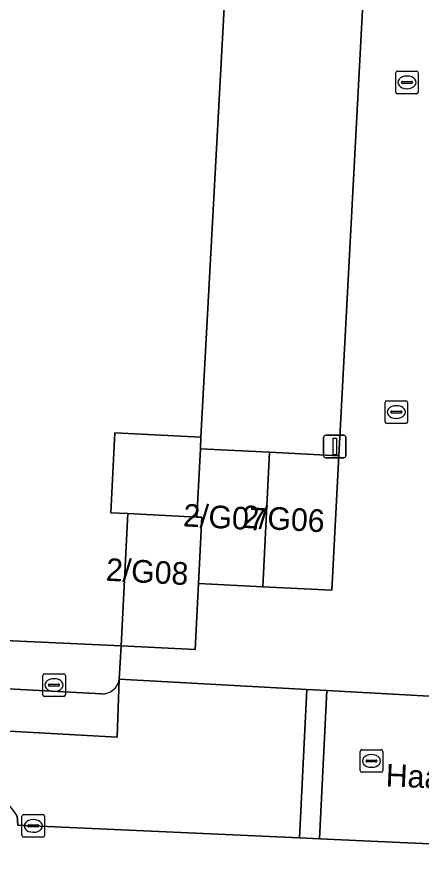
# Model space of a CAD drawing. Extents: x 162989 to 165008, y 383432 to 384338.
# Drawn here: x 164734.32 to 164752.22, y 383668.13 to 383705.86 of the extents above; entities that cross this region are included whole.
import ezdxf

# ---------------------------------------------------------------- set-up
doc = ezdxf.new("R2010")
doc.units = 0
for name, color, linetype in [('IMGEO_Erf', 7, 'Continuous'), ('IMGEO_Kolk', 7, 'Continuous'), ('IMGEO_Lichtmast', 7, 'Continuous'), ('IMGEO_Muur', 7, 'Continuous'), ('IMGEO_Openbare_ruimte_label', 7, 'Continuous'), ('IMGEO_Pand', 7, 'Continuous'), ('IMGEO_Pand_nummerreeks', 7, 'Continuous'), ('IMGEO_Parkeervlak_open', 7, 'Continuous'), ('IMGEO_Rijbaan_lokaal_open', 7, 'Continuous'), ('IMGEO_Rioolput', 7, 'Continuous'), ('IMGEO_Voetpad_open', 7, 'Continuous')]:
    doc.layers.add(name, color=color, linetype=linetype)

msp = doc.modelspace()

# ---------------------------------------------------------------- linework, layer by layer
at = {"layer": 'IMGEO_Erf'}
msp.add_lwpolyline([(164717.712, 383679.309), (164727.9, 383678.547), (164732.497, 383678.338), (164738.919, 383678.045), (164739.214, 383683.898), (164738.463, 383683.935), (164738.641, 383687.466), (164742.453, 383687.274), (164743.517, 383707.111), (164744.733, 383707.042), (164745.109, 383713.632), (164749.991, 383713.353), (164751.689, 383746.003)], dxfattribs=at)
at = {"layer": 'IMGEO_Kolk'}
for p, q in [((164751.064, 383702.543), (164751.064, 383703.395)), ((164751.139, 383703.469), (164751.991, 383703.469)), ((164751.552, 383703.249), (164751.577, 383703.249)), ((164752.065, 383703.395), (164752.065, 383702.543)), ((164751.323, 383702.963), (164751.323, 383702.975)), ((164751.761, 383702.926), (164751.363, 383702.926)), ((164751.366, 383703.012), (164751.764, 383703.012)), ((164751.807, 383702.975), (164751.807, 383702.963)), ((164751.575, 383702.689), (164751.55, 383702.689)), ((164751.991, 383702.469), (164751.139, 383702.469)), ((164750.592, 383687.961), (164750.592, 383688.813)), ((164750.667, 383688.887), (164751.519, 383688.887)), ((164751.08, 383688.667), (164751.105, 383688.667)), ((164751.593, 383688.813), (164751.593, 383687.961)), ((164750.851, 383688.381), (164750.851, 383688.393)), ((164751.289, 383688.344), (164750.891, 383688.344)), ((164750.894, 383688.43), (164751.292, 383688.43)), ((164751.335, 383688.393), (164751.335, 383688.381)), ((164751.519, 383687.887), (164750.667, 383687.887)), ((164751.103, 383688.107), (164751.078, 383688.107)), ((164735.456, 383675.884), (164735.456, 383676.736)), ((164735.531, 383676.81), (164736.383, 383676.81)), ((164735.944, 383676.59), (164735.969, 383676.59)), ((164736.457, 383676.736), (164736.457, 383675.884)), ((164735.715, 383676.304), (164735.715, 383676.316)), ((164736.153, 383676.267), (164735.755, 383676.267)), ((164735.758, 383676.353), (164736.156, 383676.353)), ((164736.199, 383676.316), (164736.199, 383676.304)), ((164736.383, 383675.81), (164735.531, 383675.81)), ((164735.967, 383676.03), (164735.942, 383676.03)), ((164734.54, 383669.654), (164734.54, 383670.506)), ((164734.615, 383670.58), (164735.467, 383670.58)), ((164735.541, 383670.506), (164735.541, 383669.654)), ((164734.799, 383670.074), (164734.799, 383670.086)), ((164734.842, 383670.123), (164735.24, 383670.123)), ((164735.028, 383670.36), (164735.053, 383670.36)), ((164735.283, 383670.086), (164735.283, 383670.074)), ((164735.237, 383670.037), (164734.839, 383670.037)), ((164735.051, 383669.8), (164735.026, 383669.8)), ((164735.467, 383669.58), (164734.615, 383669.58))]:
    msp.add_line(p, q, dxfattribs=at)
for points in [[(164751.064, 383702.543), (164751.064, 383703.395)], [(164751.139, 383703.469), (164751.991, 383703.469)], [(164752.065, 383703.395), (164752.065, 383702.543)], [(164751.991, 383702.469), (164751.139, 383702.469)], [(164750.592, 383687.961), (164750.592, 383688.813)], [(164750.667, 383688.887), (164751.519, 383688.887)], [(164751.593, 383688.813), (164751.593, 383687.961)], [(164751.519, 383687.887), (164750.667, 383687.887)], [(164735.456, 383675.884), (164735.456, 383676.736)], [(164735.531, 383676.81), (164736.383, 383676.81)], [(164736.457, 383676.736), (164736.457, 383675.884)], [(164736.383, 383675.81), (164735.531, 383675.81)], [(164734.54, 383669.654), (164734.54, 383670.506)], [(164734.615, 383670.58), (164735.467, 383670.58)], [(164735.541, 383670.506), (164735.541, 383669.654)], [(164735.467, 383669.58), (164734.615, 383669.58)]]:
    msp.add_lwpolyline(points, dxfattribs=at)
for centre, radius, start, end in [((164751.141, 383703.393), 0.0765, 91.552, 178.448), ((164751.141, 383703.393), 0.0765, 91.552, 178.448), ((164751.989, 383703.393), 0.0765, 1.552, 88.448), ((164751.989, 383703.393), 0.0765, 1.552, 88.448), ((164751.363, 383702.972), 0.0403, 85.8775, 175.7526), ((164751.36, 383702.962), 0.0366, 178.938, 274.7102), ((164751.764, 383702.969), 0.043, 264.8664, 352.4533), ((164751.768, 383702.974), 0.0386, 1.7309, 96.639), ((164751.141, 383702.545), 0.0765, 181.552, 268.448), ((164751.141, 383702.545), 0.0765, 181.552, 268.448), ((164751.989, 383702.545), 0.0765, 271.552, 358.448), ((164751.989, 383702.545), 0.0765, 271.552, 358.448), ((164750.669, 383688.811), 0.0765, 91.552, 178.448), ((164750.669, 383688.811), 0.0765, 91.552, 178.448), ((164751.517, 383688.811), 0.0765, 1.552, 88.448), ((164751.517, 383688.811), 0.0765, 1.552, 88.448), ((164750.891, 383688.39), 0.0403, 85.8775, 175.7526), ((164750.888, 383688.38), 0.0366, 178.938, 274.7102), ((164751.292, 383688.387), 0.043, 264.8664, 352.4533), ((164751.296, 383688.392), 0.0386, 1.7309, 96.639), ((164750.669, 383687.963), 0.0765, 181.552, 268.448), ((164750.669, 383687.963), 0.0765, 181.552, 268.448), ((164751.517, 383687.963), 0.0765, 271.552, 358.448), ((164751.517, 383687.963), 0.0765, 271.552, 358.448), ((164735.533, 383676.734), 0.0765, 91.552, 178.448), ((164735.533, 383676.734), 0.0765, 91.552, 178.448), ((164736.381, 383676.734), 0.0765, 1.552, 88.448), ((164736.381, 383676.734), 0.0765, 1.552, 88.448), ((164735.755, 383676.313), 0.0403, 85.8775, 175.7526), ((164735.752, 383676.303), 0.0366, 178.938, 274.7102), ((164736.156, 383676.31), 0.043, 264.8664, 352.4533), ((164736.16, 383676.315), 0.0386, 1.7309, 96.639), ((164735.533, 383675.886), 0.0765, 181.552, 268.448), ((164735.533, 383675.886), 0.0765, 181.552, 268.448), ((164736.381, 383675.886), 0.0765, 271.552, 358.448), ((164736.381, 383675.886), 0.0765, 271.552, 358.448), ((164734.617, 383670.504), 0.0765, 91.552, 178.448), ((164734.617, 383670.504), 0.0765, 91.552, 178.448), ((164735.465, 383670.504), 0.0765, 1.552, 88.448), ((164735.465, 383670.504), 0.0765, 1.552, 88.448), ((164734.839, 383670.083), 0.0403, 85.8775, 175.7526), ((164734.836, 383670.073), 0.0366, 178.938, 274.7102), ((164735.24, 383670.08), 0.043, 264.8664, 352.4533), ((164735.244, 383670.085), 0.0386, 1.7309, 96.639), ((164734.617, 383669.656), 0.0765, 181.552, 268.448), ((164734.617, 383669.656), 0.0765, 181.552, 268.448), ((164735.465, 383669.656), 0.0765, 271.552, 358.448), ((164735.465, 383669.656), 0.0765, 271.552, 358.448)]:
    msp.add_arc(centre, radius, start, end, dxfattribs=at)
for centre, major_axis, ratio, start_param, end_param in [((164751.551, 383702.969), (-0.387, 0.002), 0.722429, 4.712389, 7.853982), ((164751.576, 383702.969), (-0.39, 0.002), 0.717154, 1.570796, 4.712389), ((164751.079, 383688.387), (-0.387, 0.002), 0.722429, 4.712389, 7.853982), ((164751.104, 383688.387), (-0.39, 0.002), 0.717154, 1.570796, 4.712389), ((164735.943, 383676.31), (-0.387, 0.002), 0.722429, 4.712389, 7.853982), ((164735.968, 383676.31), (-0.39, 0.002), 0.717154, 1.570796, 4.712389), ((164735.027, 383670.08), (-0.387, 0.002), 0.722429, 4.712389, 7.853982), ((164735.052, 383670.08), (-0.39, 0.002), 0.717154, 1.570796, 4.712389)]:
    msp.add_ellipse(centre, major_axis=major_axis, ratio=ratio, start_param=start_param, end_param=end_param, dxfattribs=at)
at = {"layer": 'IMGEO_Lichtmast'}
for p, q in [((164747.876, 383686.464), (164747.876, 383687.264)), ((164747.876, 383687.264), (164747.876, 383686.464)), ((164747.976, 383687.364), (164748.766, 383687.364)), ((164748.766, 383687.364), (164747.976, 383687.364)), ((164748.866, 383687.264), (164748.866, 383686.464)), ((164748.866, 383686.464), (164748.866, 383687.264)), ((164748.766, 383686.364), (164747.976, 383686.364)), ((164747.976, 383686.364), (164748.766, 383686.364))]:
    msp.add_line(p, q, dxfattribs=at)
msp.add_lwpolyline([(164748.296, 383687.239), (164748.446, 383687.239), (164748.446, 383686.489), (164748.296, 383686.489), (164748.296, 383687.239)], dxfattribs=at)
for centre, start, end in [((164747.976, 383687.264), 90, 180), ((164747.976, 383687.264), 90, 180), ((164748.766, 383687.264), 0, 90), ((164748.766, 383687.264), 360, 90), ((164747.976, 383686.464), 180, 270), ((164747.976, 383686.464), 180, 270), ((164748.766, 383686.464), 270, 0), ((164748.766, 383686.464), 270, 0)]:
    msp.add_arc(centre, 0.1, start, end, dxfattribs=at)
at = {"layer": 'IMGEO_Muur'}
msp.add_lwpolyline([(164732.497, 383678.338), (164738.919, 383678.045)], dxfattribs=at)
at = {"layer": 'IMGEO_Pand'}
for points in [[(164739.214, 383683.898), (164742.274, 383683.744), (164742.427, 383686.762), (164742.453, 383687.274), (164738.641, 383687.466), (164738.463, 383683.935)], [(164742.351, 383680.802), (164745.187, 383680.659), (164745.488, 383686.608), (164742.427, 383686.762), (164742.274, 383683.744), (164742.499, 383683.732)], [(164745.187, 383680.659), (164748.248, 383680.504), (164748.548, 383686.453), (164745.488, 383686.608)], [(164739.214, 383683.898), (164738.919, 383678.045), (164742.203, 383677.879), (164742.351, 383680.802), (164742.499, 383683.732), (164742.274, 383683.744)]]:
    msp.add_lwpolyline(points, close=True, dxfattribs=at)
at = {"layer": 'IMGEO_Parkeervlak_open'}
msp.add_lwpolyline([(164745.488, 383686.608), (164748.548, 383686.453), (164749.625, 383706.757), (164744.733, 383707.042), (164743.517, 383707.111), (164742.453, 383687.274), (164742.427, 383686.762)], close=True, dxfattribs=at)
for points in [[(164738.055, 383675.923), (164717.137, 383677.05)], [(164716.485, 383676.55), (164716.422, 383675.25), (164738.755, 383673.998), (164738.841, 383676.566)]]:
    msp.add_lwpolyline(points, dxfattribs=at)
msp.add_arc((164738.094, 383676.678), 0.756, 267.059, 351.5119, dxfattribs=at)
at = {"layer": 'IMGEO_Rijbaan_lokaal_open'}
for points in [[(164738.919, 383678.045), (164738.841, 383676.566), (164747.135, 383676.112), (164748.024, 383676.063), (164767.739, 383674.984), (164768.055, 383676.529), (164765.066, 383676.686), (164761.766, 383676.86), (164761.919, 383679.762), (164759.214, 383679.904), (164756.199, 383680.063), (164753.185, 383680.221), (164753.497, 383686.165), (164756.43, 383686.011), (164757.075, 383698.978), (164763.255, 383698.67), (164763.659, 383706.018), (164751.796, 383706.643), (164749.625, 383706.757), (164748.548, 383686.453), (164748.248, 383680.504), (164745.187, 383680.659), (164742.351, 383680.802), (164742.203, 383677.879)], [(164747.135, 383676.112), (164746.804, 383669.546), (164747.693, 383669.506), (164748.024, 383676.063)], [(164747.693, 383669.506), (164763.932, 383668.77), (164773.986, 383668.17), (164774.305, 383674.114), (164768.328, 383674.503), (164767.954, 383674.607), (164767.739, 383674.984), (164748.024, 383676.063)]]:
    msp.add_lwpolyline(points, close=True, dxfattribs=at)
for points in [[(164747.135, 383676.112), (164738.841, 383676.566), (164738.755, 383673.998), (164716.422, 383675.25), (164716.485, 383676.55)], [(164734.322, 383670.51), (164734.351, 383670.11), (164746.804, 383669.546), (164747.135, 383676.112)]]:
    msp.add_lwpolyline(points, dxfattribs=at)
msp.add_arc((164733.053, 383669.905), 1.406, 25.4741, 80.5392, dxfattribs=at)
at = {"layer": 'IMGEO_Rioolput'}
for p, q in [((164749.57, 383673.452), (164750.422, 383673.452)), ((164749.495, 383672.526), (164749.495, 383673.378)), ((164749.983, 383673.232), (164750.008, 383673.232)), ((164750.496, 383673.378), (164750.496, 383672.526)), ((164749.754, 383672.946), (164749.754, 383672.958)), ((164750.192, 383672.909), (164749.794, 383672.909)), ((164749.797, 383672.995), (164750.195, 383672.995)), ((164750.238, 383672.958), (164750.238, 383672.946)), ((164750.422, 383672.452), (164749.57, 383672.452)), ((164750.006, 383672.672), (164749.981, 383672.672))]:
    msp.add_line(p, q, dxfattribs=at)
for points in [[(164749.57, 383673.452), (164750.422, 383673.452)], [(164749.495, 383672.526), (164749.495, 383673.378)], [(164750.496, 383673.378), (164750.496, 383672.526)], [(164750.422, 383672.452), (164749.57, 383672.452)]]:
    msp.add_lwpolyline(points, dxfattribs=at)
for centre, radius, start, end in [((164749.572, 383673.376), 0.0765, 91.552, 178.448), ((164749.572, 383673.376), 0.0765, 91.552, 178.448), ((164750.42, 383673.376), 0.0765, 1.552, 88.448), ((164750.42, 383673.376), 0.0765, 1.552, 88.448), ((164749.794, 383672.955), 0.0403, 85.8775, 175.7526), ((164749.791, 383672.945), 0.0366, 178.938, 274.7102), ((164750.195, 383672.952), 0.043, 264.8664, 352.4533), ((164750.199, 383672.957), 0.0386, 1.7309, 96.639), ((164749.572, 383672.528), 0.0765, 181.552, 268.448), ((164749.572, 383672.528), 0.0765, 181.552, 268.448), ((164750.42, 383672.528), 0.0765, 271.552, 358.448), ((164750.42, 383672.528), 0.0765, 271.552, 358.448)]:
    msp.add_arc(centre, radius, start, end, dxfattribs=at)
for centre, major_axis, ratio, start_param, end_param in [((164749.982, 383672.952), (-0.387, 0.002), 0.722429, 4.712389, 7.853982), ((164750.007, 383672.952), (-0.39, 0.002), 0.717154, 1.570796, 4.712389)]:
    msp.add_ellipse(centre, major_axis=major_axis, ratio=ratio, start_param=start_param, end_param=end_param, dxfattribs=at)
at = {"layer": 'IMGEO_Voetpad_open'}
for points in [[(164738.919, 383678.045), (164732.497, 383678.338), (164727.9, 383678.547), (164717.712, 383679.309)], [(164738.841, 383676.566), (164738.919, 383678.045)], [(164717.137, 383677.05), (164738.055, 383675.923)], [(164774.625, 383668.132), (164773.986, 383668.17), (164763.932, 383668.77), (164747.693, 383669.506), (164746.804, 383669.546), (164734.351, 383670.11), (164734.322, 383670.51)]]:
    msp.add_lwpolyline(points, dxfattribs=at)
for centre, radius, start, end in [((164738.094, 383676.678), 0.756, 267.059, 351.5119), ((164733.053, 383669.905), 1.406, 25.4741, 80.5392)]:
    msp.add_arc(centre, radius, start, end, dxfattribs=at)

# ---------------------------------------------------------------- texts
at = {"layer": 'IMGEO_Openbare_ruimte_label'}
msp.add_text('Haagbeemd', height=1, rotation=357.5926, dxfattribs=at).set_placement((164750.611, 383671.83))
at = {"layer": 'IMGEO_Pand_nummerreeks'}
for s, p in [('2/G07', (164741.649, 383683.333)), ('2/G06', (164744.257, 383683.266)), ('2/G08', (164738.232, 383680.929))]:
    msp.add_text(s, height=1, rotation=356.8718, dxfattribs=at).set_placement(p)

doc.saveas('drawing.dxf')
